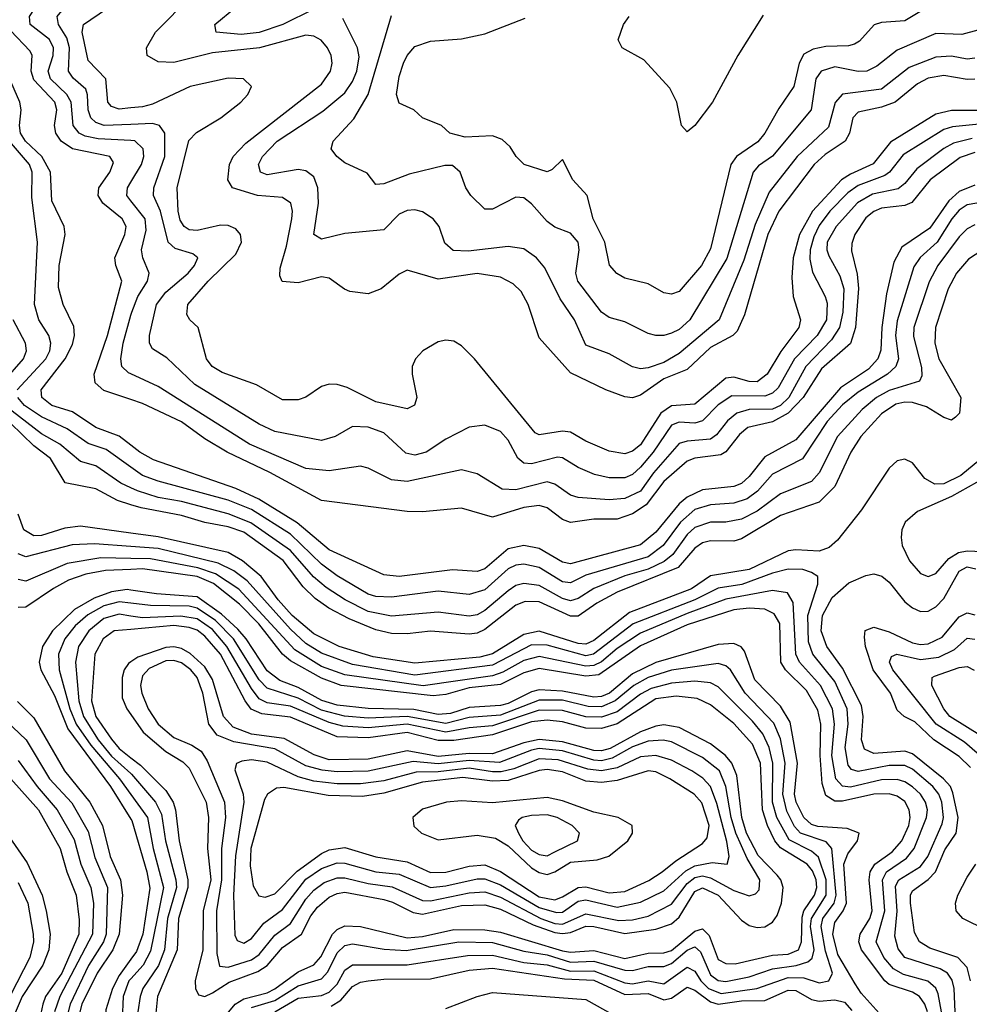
# Model space of a CAD drawing. Header units: inches. Extents: x 501365 to 657855, y 482276 to 547543.
# Tile 269 of 656: x 589714 to 592156, y 486810 to 489342. Entities that reach past the tile are written whole.
import ezdxf

# ---------------------------------------------------------------- set-up
doc = ezdxf.new("R2010")
doc.units = ezdxf.units.IN
doc.header["$MEASUREMENT"] = 0
doc.layers.add('A5488', color=7, linetype='Continuous')
doc.layers.add('A5498', color=7, linetype='Continuous')

msp = doc.modelspace()

# ---------------------------------------------------------------- linework, layer by layer
at = {"layer": 'A5488', "color": 5}
for points, elevation in [([(590000, 489072.9), (589931.6, 489070), (589910, 489077.8), (589896.9, 489090), (589890, 489110), (589888.5, 489148.5), (589883.7, 489163.7), (589851.5, 489191.5), (589839.5, 489210), (589842.3, 489270), (589835.5, 489295.5), (589813.5, 489330), (589809.9, 489350), (589826.5, 489370), (589876.5, 489403.5), (589897.3, 489430), (589904.6, 489450), (589908, 489490), (589895.3, 489550), (589874.2, 489590), (589850, 489615.4), (589717.5, 489690), (589649.6, 489769.6)], 2240), ([(590000, 489031), (589915.8, 489035.8), (589882.7, 489042.7), (589866.8, 489050), (589851.3, 489070), (589846.5, 489130), (589835, 489150), (589793.5, 489190), (589787.1, 489210), (589799.6, 489250), (589801.2, 489270), (589790.9, 489290.9), (589741, 489330), (589738.9, 489350), (589751.7, 489370), (589813.3, 489430), (589823.9, 489450), (589829.1, 489490), (589819.7, 489530), (589807.8, 489550), (589770, 489582.3), (589642.5, 489650)], 2260), ([(590000, 489115), (589970, 489111.8), (589950, 489118.9), (589940.9, 489130), (589935.8, 489190), (589890, 489236.9), (589874.5, 489310), (589878.4, 489330), (589937.5, 489370)], 2220), ([(590000, 488365.1), (589930, 488388.2), (589908, 488408), (589905.2, 488430), (589940.1, 488530), (589977, 488670), (589961.1, 488710), (589959, 488730), (589984.6, 488790), (589987.7, 488810), (589977.6, 488830), (589927.7, 488870), (589915.4, 488890), (589917.6, 488910), (589945.9, 488950), (589955.2, 488975.2), (589945.8, 488990), (589850, 489010), (589820.6, 489030), (589807.1, 489050), (589803.5, 489070), (589809.7, 489110), (589804.2, 489130), (589750, 489187.6), (589743.8, 489210), (589745.8, 489250), (589741, 489261), (589690, 489314.2)], 2280), ([(590000, 488247.5), (589970, 488270.8), (589910, 488293.6), (589850, 488333.6), (589796.5, 488350), (589771.1, 488370), (589768.9, 488390), (589830.9, 488470), (589850, 488506.7), (589854.7, 488530), (589853, 488553), (589825.5, 488610), (589813.7, 488653.7), (589815.2, 488710), (589831.3, 488790), (589827.9, 488810), (589796.2, 488876.2), (589793.1, 488950), (589771.2, 488990), (589728.6, 489030), (589716.2, 489050), (589713.4, 489070), (589718.1, 489110), (589714.1, 489130), (589676.9, 489216.9)], 2320), ([(589707.3, 488390), (589781, 488470), (589791.6, 488490), (589794.4, 488510), (589788.5, 488530), (589763.5, 488570), (589752.2, 488610), (589759.9, 488770), (589745.2, 488885.2), (589745.7, 488950), (589738.9, 488970), (589687.8, 489030)], 2340), ([(590000, 488876.3), (589989.2, 488890), (589991.3, 488910), (590000, 488924.4)], 2260), ([(590000, 488430.9), (589993.7, 488433.7), (589976.2, 488450), (589974.4, 488470), (589980.4, 488510), (590000, 488582.4)], 2260), ([(589671.4, 488410), (589723.4, 488470), (589731.6, 488490), (589728.6, 488510), (589696.9, 488570)], 2360), ([(590000, 488191.4), (589936.7, 488236.7), (589890, 488252.4), (589835.8, 488290), (589770, 488320.3), (589726.2, 488350), (589709, 488370)], 2340), ([(590000, 488137.8), (589974.2, 488150), (589910, 488194.4), (589870, 488205.7), (589816.8, 488250), (589770, 488277.2), (589675.8, 488350)], 2360), ([(590000, 488094.5), (589965.2, 488105.2), (589910, 488135.9), (589831.1, 488151.1), (589793.5, 488213.5), (589750, 488245.8), (589690, 488304.1)], 2380), ([(590000, 488021.5), (589870, 488039.4), (589830, 488034.5), (589770, 488015.3), (589750, 488014.9), (589724.3, 488030), (589709.7, 488070)], 2420), ([(590000, 487987.2), (589906, 487994), (589848.7, 487991.3), (589730, 487960.7), (589710, 487968.3)], 2440), ([(590000, 487956.4), (589922.4, 487957.6), (589836.4, 487943.6), (589730, 487898.4), (589710, 487901.9)], 2460), ([(590000, 487928.3), (589934.3, 487925.7), (589884.1, 487915.9), (589839.7, 487900.3), (589800.6, 487879.4), (589730, 487831), (589710, 487830.3)], 2480), ([(590000, 487875.2), (589990, 487876.6), (589950, 487870.3), (589905.8, 487854.2), (589855.1, 487824.9), (589798, 487770), (589772.5, 487730), (589764.4, 487690), (589768.5, 487670), (589803.8, 487603.8), (589837.8, 487517.8), (589947.8, 487370), (590000, 487286.2)], 2520), ([(590000, 487841.1), (589970, 487844.6), (589930, 487834.2), (589889, 487811), (589857, 487783), (589830.3, 487750), (589813.5, 487710), (589815.1, 487670), (589843, 487570), (589859.5, 487530), (589896.5, 487476.5), (589971, 487390), (590000, 487349.4)], 2540), ([(590000, 487808.4), (589970, 487812.9), (589930, 487801.9), (589891.6, 487770), (589865.2, 487730), (589857.7, 487690), (589866, 487590), (589878, 487550), (589915.5, 487490), (589950, 487448.3), (590000, 487403.3)], 2560), ([(590000, 487773.8), (589957.1, 487770), (589928.3, 487750), (589907.5, 487710), (589898.4, 487590), (589909.9, 487549.9), (589950, 487491.5), (589970, 487467.4), (590000, 487443.9)], 2580), ([(590000, 487690.5), (589993.7, 487686.3), (589982.9, 487670), (589977.7, 487650), (589977.8, 487597.8), (589989.5, 487570), (590000, 487554.9)], 2620), ([(589708.1, 487588.1), (589750, 487546.5), (589829, 487410), (589893.9, 487330), (589926.7, 487270), (589946.7, 487190), (589973.3, 487130), (589978.2, 487090), (589969.9, 486990), (589953.8, 486950), (589913.4, 486890), (589873.7, 486810), (589863.5, 486770)], 2480), ([(589679.2, 487539.2), (589730.2, 487490.2), (589790.8, 487390), (589847.8, 487327.8), (589890, 487254.3), (589907, 487187), (589939.8, 487110), (589936.7, 486990), (589929.3, 486970), (589890.8, 486909.2), (589843.4, 486810), (589833.1, 486770)], 2460), ([(589710, 487437), (589758.9, 487370), (589810.3, 487310), (589853.9, 487233.9), (589871.1, 487170), (589897.2, 487110), (589903.6, 487070), (589901.6, 486990), (589817.5, 486830), (589803.8, 486790)], 2440), ([(589691.4, 487390), (589762.6, 487310), (589818.2, 487210), (589835.1, 487150), (589858.9, 487090), (589867.3, 487027.3), (589866.1, 486990), (589822.5, 486890), (589780.6, 486830), (589773.7, 486810), (589760.3, 486750)], 2420), ([(589637.6, 487310), (589733.3, 487173.4), (589771.6, 487090), (589782, 487050), (589792.2, 486990), (589789.1, 486950), (589773.3, 486910), (589719.9, 486830), (589685.7, 486750)], 2380), ([(589710, 487122.7), (589734.6, 487070), (589748.2, 486990), (589749.8, 486970), (589740.3, 486930), (589690, 486832.9)], 2360), ([(590000, 486925.7), (589970, 486883.5), (589952.4, 486850), (589935.3, 486795.3), (589935.1, 486770), (589954.7, 486685.3), (589965, 486590), (589972.3, 486570), (590000, 486530.7)], 2520), ([(590000, 486875.5), (589995, 486870), (589980, 486830), (589977.2, 486770), (590000, 486628.7)], 2540)]:
    msp.add_lwpolyline(points, dxfattribs=dict(at, elevation=elevation))
at = {"layer": 'A5498', "color": 5}
for points, elevation in [([(592170, 489189), (592150, 489188.4), (592090, 489198.9), (592050, 489191.6), (592022.9, 489177.1), (591965.1, 489130), (591930, 489116.8), (591870, 489104), (591856.3, 489090), (591847.7, 489050), (591836.4, 489030), (591784.9, 488995.1), (591756.9, 488970), (591666.4, 488850), (591638.2, 488790), (591577.4, 488582.6), (591558.8, 488541.2), (591547.5, 488530), (591490, 488499.1), (591430, 488442.2), (591370, 488418.1), (591310, 488376.4), (591290, 488369.3), (591270, 488371.8), (591221.4, 488390), (591130, 488434.2), (591050, 488523.8), (591021.4, 488610), (591003.3, 488643.3), (590982.7, 488662.7), (590950, 488679.5), (590890, 488689.6), (590790, 488674.7), (590710, 488697.5), (590690, 488687.4), (590643.8, 488650), (590610, 488636.9), (590563.3, 488643.3), (590548.8, 488648.8), (590510, 488677.1), (590490, 488680.6), (590430, 488665.4), (590389, 488669), (590383, 488683), (590383.4, 488703.4), (590400.4, 488759.6), (590414, 488830), (590415.8, 488850), (590411.6, 488870), (590390, 488884.4), (590325.3, 488890), (590261.2, 488910), (590249.2, 488930), (590253.2, 488970), (590263, 488990), (590295.4, 489024.6), (590490, 489176.1), (590513.5, 489210), (590517.3, 489230), (590515, 489250), (590505.8, 489270), (590489.2, 489289.2), (590470, 489299.5), (590450, 489302), (590330.2, 489269.8), (590210, 489256.9), (590110, 489232.4), (590070, 489234), (590041.7, 489250), (590040.4, 489270), (590063.4, 489310), (590155.9, 489404.1)], 2180), ([(590470, 489369.6), (590390.2, 489329.8), (590330, 489309.3), (590283.7, 489303.7), (590219.5, 489310), (590215.6, 489330), (590270, 489374.3)], 2160), ([(592050, 489375.6), (591990, 489339.2), (591930, 489334.6), (591910.9, 489329.1), (591873.4, 489286.6), (591860.9, 489279.1), (591845.3, 489274.7), (591786.9, 489273.1), (591754, 489266), (591730, 489253.8), (591718.1, 489230), (591705.1, 489170), (591666, 489114), (591629.7, 489050), (591612, 489028), (591557.6, 488990), (591543.1, 488970), (591490, 488752.7), (591467.2, 488710), (591410, 488642.9), (591390, 488636.2), (591370, 488639.9), (591330, 488662.4), (591270, 488677.7), (591249.5, 488689.5), (591230.4, 488710.4), (591218.3, 488770), (591188.9, 488830), (591173.1, 488890), (591136.1, 488930), (591110, 488982.4), (591083, 488957), (591070, 488951), (591011.3, 488970), (590990.9, 488990), (590975.5, 489015.5), (590954.3, 489034.3), (590930, 489043.2), (590859.8, 489039.8), (590819.7, 489050), (590798.4, 489070), (590750, 489089.8), (590727.3, 489110), (590690, 489127.1), (590683.2, 489150), (590690, 489196.4), (590701, 489230), (590710.4, 489249.6), (590730, 489273.1), (590770, 489286.9), (590850, 489293.2), (590910, 489306), (591014, 489346)], 2120), ([(592170, 489243.4), (592150, 489240.7), (592110, 489248), (592070, 489245.9), (592001, 489219), (591930, 489163.7), (591829.8, 489150.2), (591810.8, 489129.2), (591793.9, 489066.1), (591713.3, 488990), (591641.4, 488898.6), (591605, 488815), (591576, 488724), (591513.1, 488570), (591410, 488483.5), (591370, 488460.8), (591330, 488446.6), (591310, 488443.8), (591290, 488449.4), (591230, 488482.6), (591170, 488505), (591140.6, 488570), (591104.1, 488624.1), (591064.1, 488704.1), (591043, 488730), (591010, 488753.1), (590970, 488758.5), (590867, 488747), (590828.8, 488748.8), (590807, 488767), (590792.5, 488810), (590777.1, 488830), (590750, 488848.3), (590730, 488853.3), (590710, 488851.4), (590690, 488841.6), (590650, 488802), (590550, 488792.1), (590490, 488777.3), (590470, 488789.8), (590482.7, 488870), (590480.3, 488910), (590470, 488938.1), (590450, 488953.3), (590430, 488956.7), (590350, 488943.2), (590333.1, 488950), (590328, 488970), (590338.7, 488990), (590375.8, 489030), (590493.5, 489106.5), (590550, 489154), (590570, 489183.1), (590581.3, 489210), (590586.7, 489246.7), (590582.7, 489270), (590545, 489345)], 2160), ([(592210, 489323.7), (592136.4, 489303.6), (592070, 489306.4), (591970, 489264.1), (591917.8, 489222.3), (591892, 489210), (591870, 489208.9), (591810, 489221), (591775, 489210), (591761.6, 489190), (591749.3, 489110), (591650, 488990.7), (591613.6, 488966.4), (591600.2, 488950), (591532, 488728), (591437.5, 488570), (591410, 488545.6), (591390, 488536), (591370, 488529.9), (591350, 488529.9), (591330, 488535.2), (591270, 488565.2), (591230, 488576.2), (591210, 488589.9), (591149.5, 488670), (591143.9, 488690), (591152.7, 488750), (591149.9, 488770), (591130, 488793.1), (591090, 488808.4), (591070, 488822.9), (591030, 488868.3), (591010, 488883.9), (590990, 488886), (590930, 488854.7), (590910, 488855), (590873.8, 488890), (590861.3, 488910), (590846.6, 488950), (590826.9, 488966.9), (590807.3, 488967.3), (590715.4, 488944.6), (590650, 488920.3), (590630, 488918), (590607.2, 488947.3), (590550, 488973.8), (590529.8, 488990), (590515.3, 489010), (590519.8, 489030), (590572.8, 489087.2), (590610.2, 489149.8), (590670, 489353.1)], 2140), ([(591626.1, 489353.9), (591560.4, 489250), (591495.3, 489130), (591450, 489069.8), (591430, 489053.3), (591415.8, 489070), (591404.1, 489130), (591386.1, 489166.1), (591318.8, 489238.8), (591263.5, 489270), (591253.3, 489290), (591266.4, 489330), (591281, 489350)], 2080), ([(592190, 489108.6), (592110, 489108.9), (592070, 489098.7), (591952.9, 489027.1), (591909, 488971), (591850, 488945.2), (591827.2, 488930), (591753.1, 488850), (591719.4, 488790), (591703.2, 488730), (591699.3, 488679.3), (591702.9, 488630), (591722.1, 488570), (591717.9, 488550), (591671.1, 488488.9), (591636.2, 488430), (591610, 488410.8), (591590, 488411.2), (591550, 488422.5), (591530, 488420), (591450, 488352.9), (591390, 488349.1), (591363, 488330), (591310, 488249), (591290, 488232.6), (591270, 488225.7), (591230, 488232.3), (591170, 488257.8), (591130, 488281), (591110, 488284.1), (591050, 488274), (591039.9, 488279.9), (590883.1, 488470), (590850, 488502.9), (590830, 488515.3), (590810, 488517.5), (590790, 488513.3), (590751, 488490), (590731.6, 488470), (590723.1, 488450), (590722.9, 488430), (590735.5, 488370), (590729.3, 488350.7), (590710, 488341.1), (590630, 488359.5), (590555.8, 488395.8), (590530, 488403.5), (590510, 488404.5), (590490, 488399), (590450, 488371.3), (590430, 488364), (590390, 488364.7), (590322.7, 488402.7), (590234.7, 488434.7), (590208.8, 488450), (590194.5, 488470), (590172.6, 488550), (590151.6, 488570), (590144.1, 488584.1), (590146.2, 488610), (590198.2, 488670), (590270, 488739.1), (590284.4, 488770), (590282, 488790), (590270, 488804.4), (590250, 488813), (590230, 488813.6), (590170, 488800.3), (590150, 488801.7), (590136.9, 488810), (590126.6, 488826.6), (590121.2, 488850), (590119, 488910), (590149, 489031), (590168.4, 489051.6), (590230.8, 489090), (590282.7, 489130), (590300.9, 489150), (590310.3, 489170.3), (590289.6, 489189.6), (590250, 489191.8), (590152.7, 489170), (590055.1, 489124.9), (590030, 489118.3), (590000, 489115)], 2220), ([(592190, 489074.3), (592113.1, 489066.9), (592090, 489059.5), (591985.8, 488994.2), (591951, 488950), (591938.8, 488941.2), (591870, 488916), (591843.2, 488896.8), (591797.5, 488850), (591770, 488812.5), (591756, 488784), (591746.7, 488750), (591746.1, 488726.1), (591752.5, 488692.5), (591785.5, 488630), (591790, 488612.9), (591788.8, 488570), (591764.7, 488530), (591706.8, 488470), (591664.8, 488395.2), (591650, 488381.3), (591630, 488373.4), (591545.4, 488374.5), (591510, 488351.7), (591469.4, 488310.6), (591450, 488304.8), (591410, 488307.1), (591390, 488299.6), (591343.2, 488230), (591310, 488190.8), (591290, 488172.1), (591270, 488163.6), (591230, 488163.7), (591192.2, 488172.2), (591150.5, 488190.5), (591110, 488215.2), (591097.2, 488217.2), (591030, 488200.1), (591010, 488201.8), (590994.6, 488214.6), (590970, 488260.6), (590950, 488283), (590910, 488299.2), (590870, 488293.7), (590810, 488263.4), (590759, 488230), (590730, 488222.1), (590706.8, 488226.8), (590650, 488279.2), (590610, 488294.5), (590570, 488296.2), (590525.5, 488270), (590490, 488259.4), (590370, 488283.1), (590330, 488302.2), (590164.1, 488404.1), (590092.1, 488472.1), (590055.8, 488495.8), (590047.8, 488510), (590047.8, 488530), (590065.8, 488610), (590090, 488641.2), (590147, 488690), (590163.6, 488710), (590171.7, 488730), (590159.5, 488739.5), (590113.4, 488753.4), (590095.5, 488770), (590076.2, 488850), (590058.4, 488890), (590058.8, 488910), (590087.4, 488990), (590087.2, 489050), (590073.6, 489070), (590055.3, 489075.3), (590000, 489072.9)], 2240), ([(592163.5, 489036.5), (592115.4, 489024.6), (592090, 489011.2), (592021.1, 488958.9), (591990, 488920.6), (591972.8, 488907.2), (591907, 488893), (591868.6, 488871.4), (591813.9, 488810), (591790.8, 488770), (591789.8, 488750), (591794.4, 488734.4), (591823.2, 488683.2), (591833.1, 488650), (591830.5, 488589.5), (591822.5, 488550), (591801.6, 488518.4), (591735.8, 488450), (591691.8, 488370), (591670, 488349.6), (591650, 488340.7), (591590, 488339.2), (591557.7, 488330), (591534.3, 488310), (591506, 488274), (591490, 488263), (591430, 488258.5), (591410, 488251.7), (591343.7, 488176.3), (591310, 488129.2), (591270, 488110.2), (591230, 488107), (591150, 488113), (591130, 488119.2), (591090, 488147.7), (591070, 488153.6), (590990, 488133.1), (590954.4, 488134.4), (590890, 488173.9), (590850, 488184.5), (590710, 488154.5), (590670, 488158.4), (590610, 488188.7), (590590, 488193.5), (590510, 488181.9), (590450, 488187.4), (590304.9, 488250), (590070, 488398.9), (590000, 488430.9)], 2260), ([(590000, 488924.4), (590027.5, 488970), (590033.1, 488990), (590031.3, 489010), (590010, 489030.4), (590000, 489031)], 2260), ([(592170, 489000.1), (592132.3, 488987.7), (592055.3, 488930), (592008, 488872), (591990, 488864.5), (591930, 488857), (591910, 488849), (591890, 488832.3), (591861.5, 488790), (591853.7, 488766.3), (591852.6, 488747.4), (591867.4, 488687.4), (591870.9, 488650.9), (591863.2, 488550), (591850, 488508.9), (591775.6, 488444.4), (591729, 488370), (591690, 488330.5), (591650, 488307.4), (591586.4, 488293.6), (591564.8, 488275.2), (591530, 488230.3), (591516.9, 488223.1), (591450, 488214.4), (591430, 488206.7), (591370, 488154.7), (591325.3, 488094.7), (591290, 488070.9), (591250, 488057.1), (591190, 488057.5), (591130, 488049.1), (591110, 488056.8), (591070, 488086.8), (591050, 488092.4), (591010, 488087.1), (590930, 488063), (590850, 488086), (590750, 488076.6), (590710, 488077.5), (590490, 488105.1), (590357.1, 488177.1), (590247.6, 488230), (590190, 488263.7), (590130, 488307.7), (590030, 488355.2), (590000, 488365.1)], 2280), ([(592170, 488916.8), (592130, 488900.3), (592103.5, 488876.5), (592054.1, 488805.9), (591982.7, 488757.3), (591961.6, 488718.4), (591942.9, 488637.1), (591930.9, 488550), (591928, 488492), (591920.9, 488470), (591896.4, 488443.6), (591824.9, 488395.1), (591710, 488261.6), (591630, 488218.1), (591590, 488166.8), (591570, 488149), (591550, 488141.5), (591470, 488132.7), (591430, 488114.4), (591410, 488097), (591350, 488024.3), (591310, 487991.3), (591130, 487942.9), (591110, 487946.6), (591050, 487981.7), (591010, 487990), (590970, 487981.4), (590910, 487929.9), (590890, 487922.9), (590827.3, 487927.3), (590690, 487909.7), (590650, 487913.9), (590510, 487979), (590427.8, 488047.8), (590329.2, 488109.2), (590270, 488136.1), (590058.4, 488210), (590022.5, 488230), (590000, 488247.5)], 2320), ([(592230, 488879.3), (592150, 488865.8), (592130, 488852.2), (592110.8, 488830), (592073.3, 488770), (592029.7, 488730.3), (592013.5, 488706.5), (591970, 488567.4), (591966.2, 488530), (591973.7, 488470), (591966.8, 488450), (591945.8, 488430), (591870, 488383.7), (591830, 488351.2), (591790, 488308.3), (591727.2, 488212.8), (591650, 488172.8), (591610.9, 488129.1), (591584.7, 488110), (591550, 488098.7), (591490, 488094.7), (591450, 488082.3), (591413.1, 488050), (591368.3, 487990), (591330, 487960.8), (591170, 487913.3), (591130, 487893.9), (591110, 487896), (591050, 487932.8), (591010, 487941.6), (590990, 487939.4), (590970, 487929.4), (590910, 487875.3), (590870, 487863.9), (590790, 487872.5), (590670, 487856.5), (590630, 487858.6), (590610, 487864.7), (590530, 487911.3), (590490, 487942.1), (590410, 488019.1), (590310, 488082.7), (590250, 488106.4), (590070, 488155.1), (590030, 488170), (590000, 488191.4)], 2340), ([(590000, 488582.4), (590002.1, 488590), (590017.9, 488630), (590042.7, 488670), (590047.1, 488690), (590030.3, 488730), (590027.4, 488750), (590039.3, 488800.7), (590036.4, 488830), (590000, 488876.3)], 2260), ([(592170, 488814.5), (592150, 488804.2), (592130, 488783.4), (592075.4, 488710), (592052.5, 488667.5), (592013.3, 488550), (592012.3, 488527.7), (592032.7, 488447.3), (592033.8, 488426.2), (592027.5, 488412.5), (591950, 488388.7), (591917.7, 488370), (591880.4, 488339.6), (591817.4, 488270), (591770, 488176.4), (591750, 488154.3), (591670, 488122.7), (591610, 488077.7), (591570, 488057.2), (591530, 488049.7), (591490, 488049.5), (591450, 488036.4), (591430, 488018.2), (591393.5, 487966.5), (591371.6, 487948.4), (591330, 487929.1), (591270, 487911.6), (591190, 487879.2), (591150, 487853.1), (591130, 487847.7), (591110, 487853.4), (591050, 487887.2), (591010, 487892.4), (590990, 487886.6), (590970, 487873.5), (590910, 487822.8), (590890, 487811.8), (590870, 487807.7), (590790, 487818), (590670, 487808.1), (590610, 487819.8), (590551.1, 487850), (590501.9, 487881.9), (590469.3, 487909.3), (590410, 487977), (590308.4, 488048.4), (590250, 488071.2), (590130, 488102.6), (590070, 488113.2), (590016.5, 488130), (590000, 488137.8)], 2360), ([(592202.5, 488757.5), (592154.2, 488725.8), (592122.8, 488690), (592101.2, 488650), (592068.9, 488550), (592067.4, 488510), (592077.6, 488470), (592133.9, 488370), (592130.5, 488330), (592120.2, 488319.8), (592110, 488312.5), (592090, 488318.7), (592046.1, 488346.1), (592010, 488357.7), (591990, 488358.5), (591967.1, 488352.9), (591930, 488328.7), (591877.1, 488270), (591850.9, 488230), (591810, 488141.8), (591770, 488101.6), (591670, 488066.7), (591570, 488007.2), (591550, 488001.3), (591490, 488001.4), (591470, 487996.5), (591450, 487982.7), (591407.2, 487932.8), (591250.4, 487869.6), (591198.2, 487841.8), (591150, 487808.1), (591130, 487807.8), (591050, 487845.1), (591013.9, 487846.1), (590990, 487836.1), (590910, 487773.9), (590890, 487764.3), (590870, 487761.6), (590770.3, 487769.7), (590710, 487762.8), (590670, 487763.3), (590630, 487772.6), (590561, 487801), (590508.5, 487828.5), (590473.4, 487853.4), (590443.2, 487883.2), (590391.2, 487951.2), (590290, 488023.6), (590250, 488037.5), (590190, 488049), (590130, 488066.7), (590026.4, 488086.4), (590000, 488094.5)], 2380), ([(592183.2, 488210), (592134.5, 488170), (592090, 488148.1), (592067.1, 488147.1), (592041.8, 488161.8), (592010, 488202.1), (591990, 488212.1), (591970, 488207.1), (591950, 488188.7), (591878.5, 488081.5), (591816.6, 488003.4), (591795.7, 487984.3), (591770, 487975.4), (591710, 487979), (591690, 487976.2), (591590, 487927.6), (591490, 487911.9), (591441.3, 487878.7), (591282.5, 487817.5), (591190, 487745.2), (591170, 487736.2), (591150, 487737.9), (591050, 487769.6), (591010, 487760.7), (590930, 487711.4), (590897.6, 487702.4), (590730, 487687), (590623, 487703), (590535.4, 487730), (590470, 487762.3), (590414.3, 487810), (590378.7, 487850), (590334.9, 487910), (590286.8, 487950), (590250, 487971.4), (590070, 488011.8), (590000, 488021.5)], 2420), ([(592195.8, 488164.2), (592110, 488115.4), (592022.4, 488077.6), (591991.3, 488050), (591982.4, 488030), (591980.6, 488010), (591983.7, 487990), (592002.5, 487950), (592030, 487917.5), (592050, 487910.2), (592070, 487917.3), (592103.7, 487956.3), (592128.4, 487971.6), (592150, 487975.8), (592210, 487973.6)], 2440), ([(592120, 486770), (592117.1, 486850), (592112, 486872), (592099.6, 486890), (592081.2, 486901.2), (591990.4, 486930.3), (591972.6, 486952.6), (591964.7, 486984.7), (591970.8, 487049.2), (591966.4, 487113.6), (591974.9, 487130), (592030, 487164.2), (592048.9, 487190), (592086, 487274), (592089.5, 487290.5), (592085, 487330), (592077.4, 487350), (592062.4, 487370), (592010, 487414.7), (591990, 487423.5), (591950, 487423.5), (591870, 487408.1), (591853.3, 487413.3), (591844.6, 487424.6), (591836.9, 487470), (591844.8, 487530), (591841.9, 487570), (591810, 487639.8), (591753.6, 487710), (591742.2, 487742.2), (591740.5, 487810), (591766.8, 487890), (591766, 487910), (591750, 487920.6), (591727.9, 487927.9), (591690, 487928.9), (591650, 487918.7), (591571, 487889), (591510, 487880.4), (591450.4, 487850), (591291.8, 487788.2), (591189.9, 487710.1), (591170, 487706.2), (591070, 487733.8), (591030, 487734.1), (590930, 487682.3), (590730, 487656.6), (590570, 487683.4), (590490, 487712.4), (590450, 487737.7), (590410, 487774.7), (590298.5, 487898.5), (590264.9, 487924.9), (590224.3, 487944.3), (590070, 487982.1), (590000, 487987.2)], 2440), ([(592084.6, 486790), (592076.2, 486836.2), (592070, 486851), (592049.3, 486869.3), (591986.3, 486886.3), (591960.6, 486900.6), (591936.5, 486930), (591916.2, 486970), (591938.4, 487050), (591932.6, 487130), (591943.1, 487150), (591994.5, 487185.5), (592014.5, 487210), (592046.2, 487290), (592048.2, 487310), (592043.3, 487330), (592030.2, 487350), (592010, 487368.7), (591990, 487381.9), (591970, 487388), (591930, 487387), (591850, 487367.8), (591830, 487370.5), (591813.1, 487390), (591802.8, 487450), (591809.6, 487530), (591803.8, 487570), (591773.5, 487630), (591719.5, 487690), (591710, 487709.9), (591703.4, 487843.4), (591688.3, 487868.3), (591650, 487874.4), (591530, 487851.7), (591430, 487815), (591310, 487764.3), (591250, 487724.4), (591210, 487690.5), (591190, 487681.2), (591170, 487679.7), (591050, 487704.3), (591010, 487694.1), (590956.4, 487663.6), (590930, 487654.7), (590751.4, 487628.6), (590550, 487656.8), (590490, 487678.5), (590421.6, 487721.6), (590277.1, 487877.1), (590217.2, 487917.2), (590172.4, 487932.4), (590050, 487955.6), (590000, 487956.4)], 2460), ([(592048.1, 486790), (592041.5, 486810), (592027.7, 486830), (592010, 486840.8), (591950, 486860.5), (591938.3, 486870), (591878.8, 486950), (591871.9, 486970), (591875.5, 486990), (591900.3, 487030), (591906.4, 487050), (591898.7, 487130), (591900.6, 487150), (591913.2, 487170), (591957.9, 487202.1), (591982.1, 487230), (592000.8, 487270), (592004.1, 487290), (592001.4, 487310), (591990, 487330.9), (591970, 487345.4), (591950, 487351.3), (591910, 487350), (591830, 487331.9), (591810, 487332.3), (591786.9, 487346.9), (591777.4, 487377.4), (591772.1, 487450), (591773.8, 487530), (591766.2, 487566.2), (591736.9, 487616.9), (591683.5, 487670), (591671.1, 487690), (591669.1, 487789.1), (591654.3, 487814.3), (591630, 487826), (591590, 487828.4), (591550, 487823.9), (591430, 487786.1), (591310, 487732), (591202.9, 487657.1), (591170, 487654), (591050, 487673.7), (591010, 487662), (590950, 487631.8), (590870, 487623.5), (590810, 487606.2), (590777.2, 487602.8), (590540.3, 487630), (590490, 487648.7), (590410, 487692.7), (590390, 487710.6), (590328.7, 487788.6), (590279.1, 487839.1), (590212.4, 487892.4), (590170, 487910.4), (590030, 487929.6), (590000, 487928.3)], 2480), ([(592158.8, 486870), (592150, 486904.6), (592126.3, 486930), (592054.4, 486954.4), (592028, 486970), (592014.7, 486994.7), (592004.8, 487070), (592004.8, 487090), (592010, 487101.3), (592050, 487130.6), (592068.8, 487150), (592092.6, 487207.4), (592122.5, 487250), (592127.2, 487290), (592113.8, 487353.8), (592107.3, 487370), (592089.6, 487389.6), (592010, 487454.3), (591990, 487460.7), (591910, 487454.5), (591886.1, 487466.1), (591878.9, 487490), (591883.4, 487550), (591878.4, 487578.4), (591830, 487674.4), (591789.2, 487730), (591775.4, 487770), (591778, 487810), (591803.6, 487856.4), (591845.9, 487894.1), (591890, 487912.9), (591910, 487916.6), (591930.8, 487910.8), (591950, 487895), (591990, 487845.1), (592010, 487829), (592030, 487820.2), (592050, 487820.6), (592070, 487831.7), (592090, 487853.5), (592130, 487924.1), (592150, 487935.2), (592172.4, 487930)], 2420), ([(591939.4, 486770), (591878, 486838), (591862.3, 486862.3), (591818, 486938), (591804.9, 486990), (591810, 487019.9), (591831.9, 487050), (591840.3, 487070), (591833.6, 487170), (591843.2, 487196.8), (591868.3, 487230), (591872.8, 487250), (591842.2, 487262.2), (591766.8, 487266.8), (591750, 487272), (591730.4, 487290.4), (591710.5, 487330), (591706.6, 487350), (591713.8, 487430), (591695.6, 487535.6), (591670, 487576.4), (591604.3, 487644.3), (591578, 487718), (591569.5, 487729.5), (591550, 487737.9), (591510, 487735.1), (591350, 487689.2), (591290, 487659.3), (591230.9, 487610), (591210, 487601.1), (591190, 487599.4), (591110, 487615.2), (591050, 487618.5), (591030, 487613.6), (590970, 487583.2), (590950, 487577.8), (590870, 487572.9), (590822.2, 487557.8), (590790, 487554.9), (590727.6, 487567.6), (590610.1, 487570.1), (590530, 487579.2), (590490.8, 487590.8), (590430, 487624.9), (590382.5, 487642.5), (590350, 487667), (590296.3, 487750), (590274.7, 487774.7), (590232.7, 487812.7), (590170, 487857.9), (590065.7, 487865.7), (590000, 487875.2)], 2520), ([(590370, 486790.2), (590430, 486825.9), (590490, 486832.7), (590510, 486840.6), (590530, 486861.8), (590550, 486897.9), (590570, 486911.2), (590710, 486911.5), (590865.2, 486934.8), (590930, 486935.7), (591010, 486917.2), (591070, 486911), (591130, 486894.7), (591190, 486896.1), (591270, 486864.9), (591290, 486862.4), (591330, 486870.4), (591370, 486862.6), (591430, 486905.4), (591450, 486894.7), (591465.3, 486870), (591485.1, 486850), (591517.6, 486837.6), (591609.4, 486850.6), (591690, 486878.3), (591730, 486877.8), (591770, 486865.3), (591795, 486870), (591804.1, 486890), (591786.2, 486946.2), (591774.6, 487010), (591779.5, 487030), (591808.2, 487070), (591813.8, 487090), (591802.3, 487210), (591787.9, 487227.9), (591722.2, 487250), (591706.8, 487266.8), (591686.6, 487306.6), (591676.5, 487350), (591682.7, 487430), (591670, 487492.5), (591653, 487533), (591579.9, 487610), (591541.9, 487670), (591530, 487680.6), (591510, 487686.1), (591390, 487668.8), (591330, 487650.6), (591293.4, 487630), (591245.4, 487590), (591210, 487574.5), (591175.4, 487575.4), (591110, 487591.8), (591050, 487592), (590950, 487553.2), (590870, 487547.1), (590810, 487531.8), (590710, 487549.6), (590610, 487545.7), (590548.8, 487551.2), (590490, 487566.5), (590430, 487597.2), (590350, 487622.6), (590330, 487644.1), (590263.9, 487750), (590217.1, 487797.1), (590170, 487828.2), (590150, 487833.9), (590050, 487835.4), (590000, 487841.1)], 2540), ([(590310, 486801.2), (590370, 486819.2), (590430, 486857.1), (590490, 486874.8), (590506.4, 486893.6), (590530, 486941.9), (590550, 486960.8), (590570, 486965.6), (590651.3, 486951.3), (590707.9, 486947.9), (590843.6, 486970), (590930, 486968.4), (591010, 486946.6), (591070, 486936.7), (591130, 486917.7), (591190, 486920.7), (591270, 486897.5), (591290, 486896.9), (591330, 486906.8), (591370, 486907.2), (591390, 486915), (591430, 486948.7), (591450, 486957.7), (591464.8, 486944.8), (591490, 486885.4), (591510, 486871.3), (591530, 486868.7), (591590, 486880), (591650, 486901.1), (591710.9, 486909.1), (591741, 486919), (591751.9, 486928.1), (591757.2, 486950), (591747.8, 487010), (591750, 487030), (591788.2, 487090), (591787.6, 487130), (591768, 487188), (591750, 487203.6), (591692.3, 487232.3), (591660.7, 487290), (591649.6, 487330), (591650.9, 487430), (591641, 487470), (591625.1, 487505.1), (591598.3, 487538.3), (591510, 487626.3), (591490, 487636.5), (591450, 487640.4), (591390, 487635.6), (591337.8, 487622.2), (591310, 487607.5), (591250, 487562.3), (591210, 487548), (591170, 487548.8), (591110, 487565.4), (591050, 487565.8), (590930, 487526), (590870, 487521.1), (590810, 487509.3), (590710, 487530.1), (590610, 487521), (590545.3, 487525.3), (590510, 487534.5), (590410, 487576.2), (590350, 487585.4), (590330, 487595), (590310, 487621.7), (590246.9, 487730), (590210, 487773.4), (590170, 487801.1), (590128.3, 487808.3), (590030, 487803.9), (590000, 487808.4)], 2560), ([(592158.8, 487418.8), (592130, 487447.1), (592064.8, 487490), (592015.8, 487535.8), (591988.7, 487550), (591970, 487565.8), (591952.9, 487610), (591908.3, 487670), (591888.7, 487730), (591886, 487754), (591888.5, 487771.5), (591910, 487779.3), (591950, 487767.8), (592010, 487739.5), (592030, 487734.9), (592050, 487736.4), (592086.3, 487753.7), (592130, 487806.6), (592150, 487816.3), (592170, 487811.1)], 2380), ([(590218.3, 486750), (590268, 486810), (590290, 486823.7), (590350, 486839.4), (590370, 486849.1), (590430, 486893.5), (590470, 486911.6), (590488, 486932), (590518, 486990), (590530, 487002), (590550, 487011.6), (590590, 487010.2), (590710, 486980.7), (590750, 486984.3), (590830, 487002.3), (590910, 487001.3), (590950, 486994.8), (591110, 486947.1), (591130, 486943.6), (591190, 486948.2), (591270, 486927.2), (591330, 486940.9), (591370, 486942.4), (591390, 486948.2), (591450, 486997.9), (591470, 487004), (591486.6, 486986.6), (591510, 486925.2), (591530, 486914.3), (591554.2, 486914.2), (591650, 486936), (591690, 486938.7), (591716.3, 486950), (591724.4, 486970), (591726, 487034), (591730.8, 487050), (591758.1, 487090), (591763.9, 487110), (591762.3, 487130), (591753, 487153), (591738.6, 487170), (591670, 487211.8), (591656.1, 487230), (591636.9, 487270), (591624.3, 487310), (591618.7, 487430), (591598.7, 487478.7), (591550, 487531.5), (591490, 487579.7), (591456.2, 487596.2), (591402.5, 487602.5), (591350, 487595.1), (591250, 487531.2), (591210, 487519.1), (591170, 487520), (591110, 487536), (591070, 487540.7), (591030, 487536.4), (590930, 487502.5), (590830, 487488.5), (590790, 487488.1), (590710, 487509.1), (590610, 487495.3), (590530, 487497.5), (590410, 487548.2), (590337, 487557), (590309.1, 487569.1), (590293.7, 487590), (590230.3, 487710), (590190, 487756.6), (590170, 487771.8), (590150, 487779), (590110, 487783.6), (590000, 487773.8)], 2580), ([(592175.8, 487455.8), (592143.8, 487483.8), (592070.4, 487530.4), (591959.5, 487670), (591950.8, 487690), (591956.1, 487704), (591969.4, 487710.6), (592030, 487696.6), (592077.2, 487702.8), (592118, 487722), (592150, 487751.2), (592170, 487749.1)], 2360), ([(590000, 487554.9), (590031.2, 487510), (590090, 487459.9), (590133.1, 487433.1), (590150, 487417.2), (590193.5, 487330), (590199.9, 487290), (590196.5, 487210), (590205.1, 487130), (590185.7, 487050), (590184.7, 486950), (590165.4, 486870), (590165.7, 486850), (590173.9, 486833.9), (590190, 486830.1), (590210, 486839), (590253, 486867), (590326, 486894), (590350, 486909.4), (590390, 486955.7), (590438.3, 486990), (590462.8, 487037.2), (590480.2, 487059.8), (590510, 487085.2), (590530, 487094.9), (590550, 487097.8), (590650, 487078.9), (590672.5, 487072.5), (590725.8, 487045.8), (590750, 487041.9), (590850, 487063.9), (590910, 487065.9), (590950, 487054.7), (591034.3, 487014.3), (591090, 486994.7), (591110, 486991.6), (591130, 486994.5), (591170, 487010.5), (591190, 487010), (591270, 486991.4), (591350, 487002.9), (591390, 487016.6), (591410, 487033.9), (591450, 487099.4), (591470, 487108.9), (591510.2, 487090.2), (591570, 487025.8), (591590, 487012.2), (591610, 487007.1), (591630, 487008.8), (591650, 487021.3), (591661.5, 487038.5), (591672.6, 487070), (591677.4, 487110), (591671.1, 487130), (591661.9, 487141.9), (591612.7, 487192.7), (591583.2, 487250), (591571, 487290), (591558.2, 487398.2), (591545.5, 487430), (591529.1, 487450), (591490, 487479.7), (591410, 487521.6), (591370, 487528.8), (591350, 487525.1), (591310, 487510.4), (591232.4, 487467.6), (591210, 487461.8), (591190, 487462.6), (591110, 487485.1), (591050, 487491), (591010, 487482.6), (590930, 487454), (590870, 487455.1), (590790, 487447.1), (590710, 487461.5), (590610, 487440), (590510, 487438.6), (590471.1, 487451.1), (590393.7, 487493.7), (590310, 487504.8), (590262.6, 487522.6), (590238, 487550), (590210, 487645.2), (590190, 487677.4), (590152.3, 487712.3), (590130, 487725), (590110, 487729.1), (590090, 487727.1), (590017.7, 487702.3), (590000, 487690.5)], 2620), ([(592190, 487497.5), (592106.2, 487550), (592090.8, 487570), (592059.6, 487630), (592060.8, 487650), (592066.7, 487653.3), (592130, 487676.3), (592150, 487678.8), (592168.7, 487668.7)], 2340), ([(590000, 487443.9), (590024.6, 487424.6), (590090, 487359.5), (590108.3, 487330), (590114.3, 487310), (590124, 487230), (590146.7, 487130), (590146.3, 487110), (590122.6, 487030), (590119.2, 486950), (590068.7, 486830), (590061.9, 486770)], 2580), ([(590000, 487403.3), (590001.7, 487401.7), (590063.5, 487330), (590078.6, 487298.6), (590088.6, 487230), (590115.6, 487130), (590116.8, 487110), (590093.9, 487030), (590086.4, 486950), (590070.6, 486909.4), (590030.5, 486850), (590023.9, 486830), (590017.9, 486790)], 2560), ([(590000, 487349.4), (590042.3, 487290), (590057.4, 487210), (590083.9, 487110), (590050, 486946.5), (590031.1, 486910), (590000, 486875.5)], 2540), ([(590000, 487286.2), (590002.4, 487282.4), (590041, 487150), (590048.7, 487108.7), (590030.5, 486990), (590014.3, 486945.7), (590000, 486925.7)], 2520), ([(592200, 487000), (592139.4, 487030), (592121.9, 487050), (592120.4, 487070), (592126.5, 487090), (592150, 487136.3), (592172.9, 487170)], 2380), ([(590515.3, 486804.7), (590539.6, 486820.4), (590570, 486855.3), (590590, 486866.4), (590610, 486870), (590650, 486874.5), (590770, 486874.9), (590870, 486897.2), (590930, 486902.4), (591115.1, 486875.1), (591190, 486872), (591270, 486834.8), (591330, 486837.6), (591370, 486821.5), (591390, 486825.4), (591430, 486853.5), (591450, 486846.3), (591490, 486816), (591510, 486810.3), (591570, 486818.5), (591630, 486819.6), (591690, 486845.7), (591710, 486845.2), (591750, 486821.7), (591770, 486817.4), (591810, 486820.8), (591835, 486815), (591853.6, 486793.6)], 2520), ([(590810, 486798.8), (590890, 486829.5), (590930, 486839.9), (591170, 486821.9), (591241.8, 486781.8)], 2480)]:
    msp.add_lwpolyline(points, dxfattribs=dict(at, elevation=elevation))
for points, elevation in [([(590110, 487694.3), (590090, 487693), (590047, 487673), (590030, 487654.8), (590024.8, 487630), (590028.1, 487610), (590044.2, 487570), (590070, 487529.8), (590110, 487496.2), (590156.2, 487476.2), (590180.5, 487460.5), (590195.9, 487435.9), (590240.9, 487330), (590243.1, 487290), (590232.7, 487210), (590233.1, 487130), (590220.3, 487050), (590220.7, 486940.7), (590227.6, 486907.6), (590250, 486905.5), (590310, 486924.2), (590330, 486937.9), (590370, 486987.9), (590410, 487017.2), (590450, 487080.2), (590470, 487103.2), (590497, 487123), (590530, 487135.2), (590550, 487135), (590610, 487120), (590671.9, 487111.9), (590750, 487076.8), (590770, 487075.7), (590870, 487096.3), (590910, 487098.7), (590950, 487085.6), (591054, 487030), (591090, 487017.7), (591110, 487016.2), (591170, 487042.4), (591254.7, 487025.3), (591290, 487026.9), (591330, 487036.8), (591390, 487067.3), (591430, 487120), (591450, 487135.7), (591470, 487140), (591490, 487135.2), (591550, 487102.2), (591590, 487088.9), (591606.1, 487093.9), (591615.7, 487104.3), (591616.9, 487130), (591584.9, 487184.8), (591555.2, 487250), (591543.4, 487290), (591529.4, 487370), (591513.2, 487410), (591470, 487444.3), (591390, 487484.4), (591369, 487489), (591330, 487486.1), (591290, 487471.5), (591237.4, 487442.6), (591210, 487436.3), (591190, 487437.6), (591110, 487461.3), (591050, 487467.3), (591030, 487463.7), (590948.1, 487431.9), (590870, 487436.5), (590790, 487428), (590725.7, 487434.3), (590610, 487409.6), (590530, 487407.4), (590491.6, 487411.6), (590450, 487422.9), (590370, 487466.6), (590264.9, 487484.9), (590221.7, 487501.7), (590200.6, 487530), (590185.3, 487610), (590170.3, 487650.3), (590154.2, 487670), (590130, 487688.1)], 2640), ([(591350, 487450), (591310, 487446.1), (591250, 487418.1), (591210, 487410.6), (591174.8, 487414.8), (591098.3, 487438.3), (591050, 487441.4), (590984.5, 487415.5), (590952.2, 487407.8), (590930, 487407.2), (590870, 487416.7), (590790, 487407.7), (590733.4, 487406.6), (590650, 487384.1), (590590, 487377), (590530, 487376.7), (590470, 487383.7), (590430, 487394.9), (590350, 487432.6), (590310, 487438.2), (590284.8, 487435.2), (590271.1, 487428.9), (590267.1, 487412.9), (590288.4, 487350), (590290.3, 487330), (590268.7, 487191.3), (590263.5, 487090), (590267.5, 486987.5), (590273.6, 486973.6), (590290, 486966.9), (590310, 486979.2), (590341.9, 487018.1), (590390, 487053.8), (590450, 487131.4), (590490, 487159.3), (590530, 487173.3), (590550, 487172.3), (590630, 487150.8), (590690, 487144.4), (590770, 487109.9), (590810, 487114), (590890, 487132.5), (590910, 487132.5), (590950, 487117), (591050, 487058.3), (591094.6, 487045.4), (591110, 487046.8), (591150, 487075), (591170, 487078.7), (591250, 487059.3), (591310, 487072.5), (591370, 487101.6), (591426.7, 487153.3), (591450, 487165.6), (591494.3, 487174.3), (591532.9, 487170), (591538.3, 487190), (591532.1, 487228), (591506.4, 487326.4), (591490, 487370), (591471, 487391), (591442.8, 487410), (591390, 487438)], 2660), ([(591070, 487413.5), (591050, 487411.2), (590970, 487385), (590930, 487383.5), (590853.3, 487393.3), (590750, 487381.2), (590650, 487352.7), (590595.7, 487344.3), (590506.8, 487346.8), (590393.1, 487366.9), (590374.2, 487365.8), (590351.5, 487350), (590343.7, 487336.3), (590308.4, 487210), (590306.2, 487166.2), (590314.1, 487114.1), (590328.7, 487088.7), (590345.2, 487085.2), (590370, 487093.9), (590427.7, 487152.3), (590490, 487197.2), (590510, 487207.1), (590550, 487213.3), (590630, 487188.8), (590710, 487175.9), (590770, 487148.9), (590810, 487149.3), (590870, 487165.1), (590910, 487168.4), (590950, 487151), (591050, 487086.3), (591090, 487078.1), (591110, 487086), (591150, 487110.4), (591170, 487111.6), (591230, 487096), (591270, 487099.6), (591331.8, 487128.2), (591366.3, 487150), (591401.2, 487178.8), (591470, 487223.6), (591482.1, 487237.9), (591487.1, 487270), (591468.1, 487328.1), (591448.6, 487350), (591385.8, 487390), (591350, 487407.7), (591330, 487410.6), (591250, 487385.5), (591210, 487380), (591170, 487384), (591110, 487408)], 2680), ([(591070, 487341.2), (590930, 487328), (590850, 487333.4), (590811.6, 487330), (590750, 487311.2), (590724.6, 487290), (590727.5, 487267.5), (590747.5, 487250), (590790, 487232.5), (590890, 487245), (590937.1, 487237.1), (590970, 487217), (591030, 487161.1), (591050, 487148.4), (591070, 487143.8), (591090, 487150.3), (591130, 487175.1), (591198.6, 487181.4), (591228.9, 487191.1), (591278.1, 487230), (591289.8, 487250), (591288.8, 487270), (591253, 487290), (591190, 487304.2), (591110, 487332.9)], 2720), ([(591070, 487296.7), (591030, 487295.6), (591006.4, 487290), (590996.8, 487283.2), (590987.8, 487270), (590996.3, 487250), (591007.7, 487230), (591030, 487206), (591050, 487194.8), (591070, 487191.9), (591090, 487201.7), (591148.2, 487230), (591153.4, 487250), (591134.6, 487270), (591095.8, 487290)], 2740)]:
    msp.add_lwpolyline(points, close=True, dxfattribs=dict(at, elevation=elevation))

doc.saveas('drawing.dxf')
